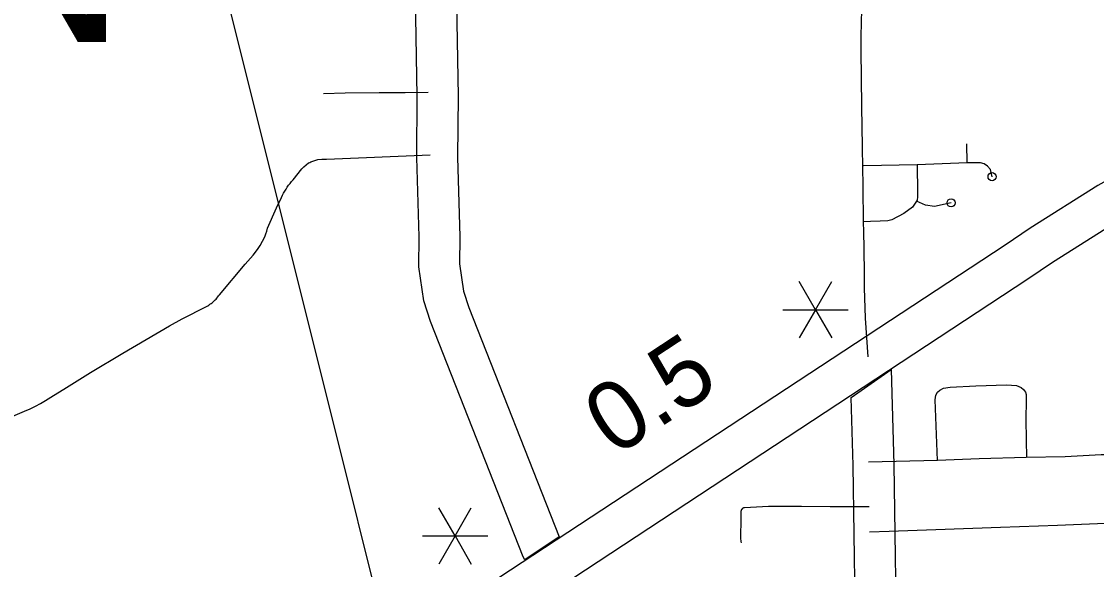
# Model space of a CAD drawing. Extents: x 309348 to 309445, y 336383 to 336484.
# Drawn here: x 309351.067 to 309352.387, y 336401.336 to 336402.009 of the extents above; entities that cross this region are included whole.
import ezdxf

# ---------------------------------------------------------------- set-up
doc = ezdxf.new("R2010")
doc.units = 0
doc.layers.add('R_Annotation', color=7, linetype='Continuous')

msp = doc.modelspace()

# ---------------------------------------------------------------- linework, layer by layer
at = {"layer": 'R_Annotation'}
for p, q in [((309352.0415, 336401.6549), (309352.0215, 336401.6896)), ((309352.0415, 336401.6549), (309352.0615, 336401.6896)), ((309352.0015, 336401.6549), (309352.0415, 336401.6549)), ((309352.0415, 336401.6549), (309352.0215, 336401.6203)), ((309352.0415, 336401.6549), (309352.0815, 336401.6549)), ((309352.0415, 336401.6549), (309352.0615, 336401.6203)), ((309351.5989, 336401.3772), (309351.5789, 336401.4118)), ((309351.5989, 336401.3772), (309351.6189, 336401.4118)), ((309351.5589, 336401.3772), (309351.5989, 336401.3772)), ((309351.5989, 336401.3772), (309351.5789, 336401.3425)), ((309351.5989, 336401.3772), (309351.639, 336401.3772)), ((309351.5989, 336401.3772), (309351.6189, 336401.3425)), ((309351.7267, 336401.3761), (309351.6845, 336401.3479))]:
    msp.add_line(p, q, dxfattribs=at)
for points in [[(309351.7151, 336400.4543), (309351.2446, 336402.3368), (309349.4843, 336402.3368)], [(309351.6845, 336401.3479), (309351.6825, 336401.3516), (309351.569, 336401.6405), (309351.5605, 336401.6659), (309351.5543, 336401.7078), (309351.5548, 336401.7443), (309351.552, 336401.8417), (309351.5526, 336401.917), (309351.5465, 336402.2573)], [(309351.5966, 336402.257), (309351.6026, 336401.9172), (309351.602, 336401.8422), (309351.6048, 336401.7446), (309351.6044, 336401.7112), (309351.6094, 336401.6776), (309351.616, 336401.6575), (309351.7267, 336401.3761)], [(309352.0993, 336401.8549), (309352.0983, 336401.9045), (309352.0976, 336401.9735), (309352.0975, 336401.991), (309352.0983, 336402.0236)], [(309353.5386, 336401.9502), (309353.1512, 336401.9259), (309352.6374, 336401.8975), (309352.6056, 336401.8933), (309352.5814, 336401.8881), (309352.5234, 336401.871), (309352.4797, 336401.8556), (309352.4295, 336401.8304), (309352.3881, 336401.8076), (309352.305, 336401.7552), (309352.2745, 336401.7342), (309351.6382, 336401.3162), (309351.2388, 336401.0557)], [(309351.566, 336401.9216), (309351.5375, 336401.9212), (309351.5057, 336401.9212), (309351.4639, 336401.9208), (309351.4374, 336401.92)], [(309351.2388, 336401.0557), (309351.1901, 336400.9626), (309351.2211, 336400.9844), (309351.6656, 336401.2744), (309352.3024, 336401.6927), (309352.3325, 336401.7134), (309352.4136, 336401.7645), (309352.4527, 336401.7861), (309352.4993, 336401.8094), (309352.5388, 336401.8234), (309352.5938, 336401.8396), (309352.6141, 336401.844), (309352.642, 336401.8477), (309353.1541, 336401.876), (309353.5417, 336401.9003)], [(309352.2279, 336401.8355), (309352.2272, 336401.8586)], [(309351.0559, 336401.5243), (309351.0705, 336401.5305), (309351.0772, 336401.5334), (309351.0837, 336401.5366), (309351.0901, 336401.5399), (309351.0963, 336401.5435), (309351.1025, 336401.5474), (309351.122, 336401.5593), (309351.1512, 336401.5777), (309351.1909, 336401.6017), (309351.2482, 336401.635), (309351.2639, 336401.6436), (309351.2939, 336401.6589), (309351.2953, 336401.6598), (309351.2967, 336401.6607), (309351.298, 336401.6616), (309351.2994, 336401.6626), (309351.3007, 336401.6636), (309351.3019, 336401.6647), (309351.3032, 336401.6658), (309351.3043, 336401.6669), (309351.3055, 336401.6681), (309351.3066, 336401.6693), (309351.3077, 336401.6706), (309351.3087, 336401.6719), (309351.3097, 336401.6732), (309351.3411, 336401.711), (309351.3509, 336401.722), (309351.3563, 336401.7288), (309351.3595, 336401.7339), (309351.3626, 336401.7391), (309351.3655, 336401.7444), (309351.3667, 336401.748), (309351.3678, 336401.7516), (309351.3688, 336401.7552), (309351.3798, 336401.78), (309351.3858, 336401.7929), (309351.3871, 336401.7955), (309351.3884, 336401.7981), (309351.3899, 336401.8006), (309351.3914, 336401.803), (309351.393, 336401.8055), (309351.3946, 336401.8078), (309351.3964, 336401.8101), (309351.3982, 336401.8124), (309351.4001, 336401.8146), (309351.4109, 336401.8279), (309351.4117, 336401.8287), (309351.4125, 336401.8295), (309351.4134, 336401.8303), (309351.4192, 336401.8352), (309351.4206, 336401.8358), (309351.4219, 336401.8365), (309351.4304, 336401.8392), (309351.4352, 336401.8397), (309351.4413, 336401.8399), (309351.5683, 336401.8453)], [(309352.0997, 336401.8289), (309352.0993, 336401.8549)], [(309352.2583, 336401.8183), (309352.2564, 336401.8271), (309352.2525, 336401.8312), (309352.2487, 336401.834), (309352.2442, 336401.8352), (309352.2279, 336401.8355), (309352.1664, 336401.8329), (309352.1004, 336401.8316)], [(309352.1664, 336401.8329), (309352.1668, 336401.7988), (309352.1668, 336401.7937), (309352.1662, 336401.7896), (309352.1655, 336401.7881), (309352.1604, 336401.781), (309352.1499, 336401.7729), (309352.1353, 336401.7652), (309352.1304, 336401.7641), (309352.1208, 336401.7635), (309352.109, 336401.7632), (309352.101, 336401.763)], [(309352.1006, 336401.7601), (309352.0999, 336401.8081), (309352.0997, 336401.8289)], [(309352.208, 336401.7862), (309352.1875, 336401.7818), (309352.1767, 336401.7833), (309352.1655, 336401.7881)], [(309352.1061, 336401.597), (309352.103, 336401.6447), (309352.1017, 336401.6817), (309352.1015, 336401.7014), (309352.1007, 336401.7533), (309352.1006, 336401.7601)], [(309352.1911, 336401.4699), (309352.1906, 336401.4912), (309352.1886, 336401.5443), (309352.1894, 336401.5501), (309352.1914, 336401.5538), (309352.1943, 336401.556), (309352.1986, 336401.5587), (309352.207, 336401.5599), (309352.2382, 336401.5614), (309352.2762, 336401.5626), (309352.2883, 336401.5618), (309352.2939, 336401.5593), (309352.2967, 336401.5571), (309352.2994, 336401.5538), (309352.3002, 336401.5507), (309352.3, 336401.5431), (309352.2996, 336401.5209), (309352.3, 336401.4949), (309352.3004, 336401.4736)], [(309352.637, 336401.4831), (309352.5858, 336401.4812), (309352.5128, 336401.4794), (309352.4431, 336401.4766), (309352.3922, 336401.4766), (309352.348, 336401.4745), (309352.3001, 336401.4735), (309352.2424, 336401.4717), (309352.1911, 336401.4699), (309352.1064, 336401.4677)], [(309352.512, 336401.4793), (309352.5108, 336401.4749), (309352.4943, 336401.4586), (309352.4511, 336401.4181), (309352.4318, 336401.4011), (309352.4271, 336401.398), (309352.4191, 336401.395), (309352.4117, 336401.3932), (309352.3974, 336401.3923), (309352.3385, 336401.39), (309352.2686, 336401.3875), (309352.1894, 336401.3846), (309352.1319, 336401.3828), (309352.1076, 336401.3819)], [(309352.1072, 336401.413), (309352.0595, 336401.4128), (309352.0242, 336401.4132), (309352.0125, 336401.4134), (309351.9981, 336401.4135), (309351.9838, 336401.4133), (309351.9691, 336401.4127), (309351.9545, 336401.4118), (309351.9543, 336401.4118), (309351.9541, 336401.4118), (309351.954, 336401.4117), (309351.9538, 336401.4117), (309351.9536, 336401.4117), (309351.9535, 336401.4116), (309351.9533, 336401.4116), (309351.9531, 336401.4115), (309351.953, 336401.4114), (309351.9528, 336401.4114), (309351.9526, 336401.4113), (309351.9525, 336401.4112), (309351.9523, 336401.4111), (309351.9522, 336401.411), (309351.952, 336401.4109), (309351.9519, 336401.4108), (309351.9518, 336401.4107), (309351.9516, 336401.4106), (309351.9515, 336401.4105), (309351.9514, 336401.4103), (309351.9513, 336401.4102), (309351.9511, 336401.4101), (309351.951, 336401.41), (309351.9509, 336401.4098), (309351.9508, 336401.4097), (309351.9507, 336401.4095), (309351.9506, 336401.4094), (309351.9505, 336401.4092), (309351.9504, 336401.4091), (309351.9504, 336401.4089), (309351.9503, 336401.4088), (309351.9502, 336401.4086), (309351.9502, 336401.4084), (309351.9501, 336401.4083), (309351.9501, 336401.4081), (309351.95, 336401.4079), (309351.95, 336401.4078), (309351.9499, 336401.4076), (309351.9499, 336401.4074), (309351.9499, 336401.4072), (309351.9499, 336401.4071), (309351.9499, 336401.4069), (309351.9499, 336401.4067), (309351.9499, 336401.4065), (309351.9499, 336401.4064), (309351.9499, 336401.4062), (309351.9499, 336401.406), (309351.9499, 336401.4058), (309351.95, 336401.4057), (309351.95, 336401.3935), (309351.9495, 336401.3797), (309351.9494, 336401.3782), (309351.9494, 336401.3766), (309351.9494, 336401.375), (309351.9496, 336401.3734), (309351.9497, 336401.3718), (309351.9499, 336401.3703), (309351.9502, 336401.3687)]]:
    msp.add_lwpolyline(points, dxfattribs=at)
msp.add_lwpolyline([(309352.0852, 336401.5472), (309352.1342, 336401.5816), (309352.1376, 336401.4649), (309352.1413, 336401.2113), (309352.1414, 336401.1436), (309352.1437, 336401.068), (309352.1443, 336400.9364), (309352.1473, 336400.8071), (309352.1554, 336400.5429), (309352.1634, 336400.1751), (309352.1133, 336400.1741), (309352.1054, 336400.5416), (309352.0973, 336400.8057), (309352.0943, 336400.9357), (309352.0936, 336401.0671), (309352.0914, 336401.1428), (309352.0913, 336401.2109), (309352.0876, 336401.4638)], close=True, dxfattribs=at)
for centre in [(309352.2583, 336401.8183), (309352.208, 336401.7862)]:
    msp.add_circle(centre, 0.005, dxfattribs=at)

# ---------------------------------------------------------------- texts
msp.add_text('LOCATION', height=0.23116, dxfattribs=at).set_placement((309349.6155, 336401.9837))
msp.add_text('0.5', height=0.08451, rotation=33.3048, dxfattribs=at).set_placement((309351.795, 336401.4734))

doc.saveas('drawing.dxf')
